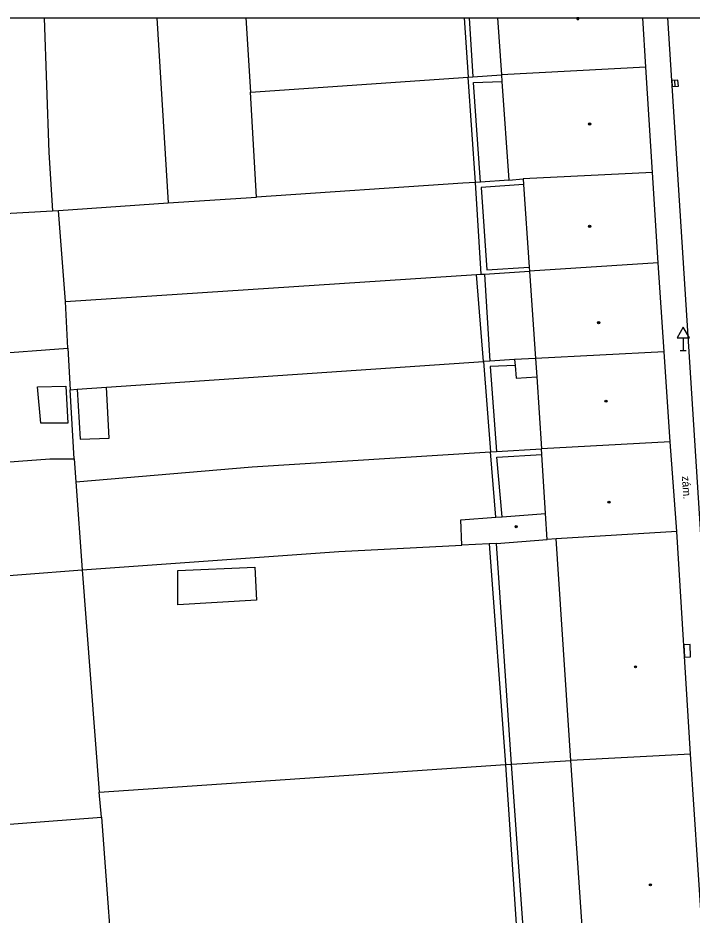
# Model space of a CAD drawing. Extents: x -596024 to -594475, y -1163820 to -1161957.
# Drawn here: x -595966.1 to -595911.3, y -1162029.7 to -1161956.9 of the extents above; entities that cross this region are included whole.
import ezdxf

# ---------------------------------------------------------------- set-up
doc = ezdxf.new("R2010")
doc.units = 0
for name, color, linetype in [('Level 10', 7, 'Continuous'), ('Level 11', 7, 'Continuous'), ('Level 24', 7, 'Continuous'), ('Level 27', 7, 'Continuous'), ('Level 34', 7, 'Continuous'), ('Level 39', 7, 'Continuous'), ('Level 40', 7, 'Continuous'), ('Level 5', 7, 'Continuous'), ('Vrstva 39', 7, 'Continuous'), ('Vrstva 63', 7, 'Continuous')]:
    doc.layers.add(name, color=color, linetype=linetype)

msp = doc.modelspace()

# ---------------------------------------------------------------- linework, layer by layer
at = {"layer": 'Level 10'}
msp.add_lwpolyline([(-595905.66, -1162076.15), (-595910.35, -1162003.66), (-595910.67, -1161998.39), (-595913.31, -1161956.88)], dxfattribs=at)
at = {"layer": 'Level 11'}
for p, q in [((-595954.804, -1161956.88), (-595953.88, -1161971.91)), ((-595947.562, -1161956.88), (-595947.2, -1161962.9)), ((-595929.839, -1161956.88), (-595929.52, -1161961.68)), ((-595929.441, -1161956.88), (-595929.13, -1161961.65))]:
    msp.add_line(p, q, dxfattribs=at)
for points in [[(-595963.929, -1161956.88), (-595963.56, -1161967.81), (-595963.26, -1161972.54)], [(-595947.2, -1161962.9), (-595929.52, -1161961.68)], [(-595929.52, -1161961.68), (-595929.13, -1161961.65)], [(-595928.93, -1161970.24), (-595929.52, -1161961.68)], [(-595929.13, -1161961.65), (-595926.82, -1161961.5)], [(-595929.09, -1161962.11), (-595926.78, -1161962.04)], [(-595928.51, -1161970.21), (-595929.09, -1161962.11)], [(-595946.7, -1161971.43), (-595947.2, -1161962.9)], [(-595926.22, -1161970.05), (-595928.51, -1161970.21)], [(-595928.93, -1161970.24), (-595929.94, -1161970.31), (-595946.7, -1161971.43)], [(-595928.51, -1161970.21), (-595928.93, -1161970.24)], [(-595928.45, -1161977.7), (-595928.93, -1161970.24)], [(-595925.03, -1161970.42), (-595928.45, -1161970.66), (-595928, -1161977.34), (-595924.56, -1161977.12)], [(-595953.88, -1161971.91), (-595946.7, -1161971.43)], [(-595962.77, -1161972.51), (-595953.88, -1161971.91)], [(-595971, -1161972.98), (-595963.26, -1161972.54)], [(-595963.26, -1161972.54), (-595962.77, -1161972.51)], [(-595962.22, -1161979.92), (-595962.77, -1161972.51)], [(-595962.22, -1161979.92), (-595928.83, -1161977.72)], [(-595928.83, -1161977.72), (-595928.45, -1161977.7)], [(-595928.27, -1161984.78), (-595928.83, -1161977.72)], [(-595928.45, -1161977.7), (-595928.18, -1161977.68)], [(-595928.18, -1161977.68), (-595924.54, -1161977.44)], [(-595928.18, -1161977.68), (-595927.75, -1161984.75)], [(-595962.01, -1161983.7), (-595962.22, -1161979.92)], [(-595981.62, -1161985.16), (-595962.01, -1161983.7)], [(-595962.01, -1161983.7), (-595961.82, -1161987.08)], [(-595925.75, -1161984.63), (-595927.75, -1161984.75)], [(-595924.05, -1161984.54), (-595925.75, -1161984.63)], [(-595925.75, -1161984.63), (-595925.71, -1161985.11)], [(-595958.87, -1161986.88), (-595928.27, -1161984.78)], [(-595927.75, -1161984.75), (-595928.27, -1161984.78)], [(-595928.27, -1161984.78), (-595927.71, -1161992.13)], [(-595925.71, -1161985.11), (-595927.72, -1161985.2), (-595927.22, -1161992.1)], [(-595925.71, -1161985.11), (-595925.62, -1161986.15), (-595923.95, -1161986.02)], [(-595964.49, -1161986.84), (-595962.18, -1161986.8), (-595962.03, -1161989.78), (-595964.21, -1161989.78), (-595964.49, -1161986.84)], [(-595961.27, -1161987.04), (-595958.87, -1161986.88)], [(-595961.27, -1161987.04), (-595961.03, -1161991.1), (-595958.66, -1161991), (-595958.87, -1161986.88)], [(-595961.82, -1161987.08), (-595961.27, -1161987.04)], [(-595961.5, -1161992.68), (-595961.82, -1161987.08)], [(-595927.22, -1161992.1), (-595923.56, -1161991.87)], [(-595990.1, -1161994.64), (-595986.75, -1161994.42), (-595963.48, -1161992.7), (-595961.5, -1161992.68)], [(-595961.5, -1161992.68), (-595961.37, -1161994.57)], [(-595961.37, -1161994.57), (-595947.05, -1161993.33), (-595927.71, -1161992.13)], [(-595927.71, -1161992.13), (-595927.22, -1161992.1)], [(-595927.28, -1161997.44), (-595927.71, -1161992.13)], [(-595927.18, -1161992.56), (-595923.53, -1161992.33)], [(-595926.75, -1161997.4), (-595927.18, -1161992.56)], [(-595961.37, -1161994.57), (-595960.87, -1162001.71)], [(-595960.87, -1162001.71), (-595940.02, -1162000.21), (-595930.03, -1161999.7)], [(-595927.81, -1161999.59), (-595926.49, -1162017.53)], [(-595925.99, -1162017.5), (-595927.21, -1161999.56)], [(-595985.37, -1162003.59), (-595960.87, -1162001.71)], [(-595960.87, -1162001.71), (-595959.48, -1162019.76)], [(-595953.09, -1162001.77), (-595946.84, -1162001.5), (-595946.71, -1162004.18), (-595953.1, -1162004.55), (-595953.09, -1162001.77)], [(-595926.49, -1162017.53), (-595925.99, -1162017.5)], [(-595925.99, -1162017.5), (-595921.19, -1162017.18)], [(-595924.74, -1162035.28), (-595925.99, -1162017.5)], [(-595959.48, -1162019.76), (-595926.49, -1162017.53)], [(-595926.49, -1162017.53), (-595926.49, -1162017.54), (-595925.31, -1162035.32)], [(-595959.3, -1162021.8), (-595959.48, -1162019.76)], [(-595983.9, -1162023.67), (-595959.3, -1162021.8)], [(-595959.3, -1162021.8), (-595958.13, -1162037.55)]]:
    msp.add_lwpolyline(points, dxfattribs=at)
at = {"layer": 'Level 24'}
msp.add_lwpolyline([(-595911.999, -1162007.8), (-595911.96, -1162008.799), (-595911.461, -1162008.78), (-595911.5, -1162007.781)], close=True, dxfattribs=at)
at = {"layer": 'Level 27'}
msp.add_line((-595912.705, -1161962.44), (-595912.734, -1161961.94), dxfattribs=at)
msp.add_lwpolyline([(-595912.456, -1161962.425), (-595912.485, -1161961.926), (-595912.984, -1161961.955), (-595912.955, -1161962.454)], close=True, dxfattribs=at)
at = {"layer": 'Level 34'}
for p, q in [((-595912.06, -1161982.872), (-595912.06, -1161983.89)), ((-595912.31, -1161983.89), (-595911.81, -1161983.89))]:
    msp.add_line(p, q, dxfattribs=at)
msp.add_lwpolyline([(-595912.56, -1161982.872), (-595911.56, -1161982.872), (-595912.06, -1161982.006)], close=True, dxfattribs=at)
at = {"layer": 'Level 39'}
for centre, radius in [((-595920.62, -1161956.93), 0.0398), ((-595919.66, -1161965.49), 0.09), ((-595919.66, -1161965.49), 0.0398), ((-595919.66, -1161973.8), 0.09), ((-595919.66, -1161973.8), 0.0398), ((-595918.93, -1161981.63), 0.09), ((-595918.93, -1161981.63), 0.0398), ((-595918.33, -1161988.01), 0.09), ((-595918.33, -1161988.01), 0.0398), ((-595918.09, -1161996.21), 0.09), ((-595918.09, -1161996.21), 0.0398), ((-595925.62, -1161998.2), 0.09), ((-595925.62, -1161998.2), 0.0398), ((-595915.93, -1162009.58), 0.09), ((-595915.93, -1162009.58), 0.0398), ((-595914.72, -1162027.29), 0.09), ((-595914.72, -1162027.29), 0.0398)]:
    msp.add_circle(centre, radius, dxfattribs=at)
at = {"layer": 'Level 5'}
for p, q in [((-595927.144, -1161956.88), (-595926.82, -1161961.5)), ((-595915.09, -1161960.88), (-595915.346, -1161956.88))]:
    msp.add_line(p, q, dxfattribs=at)
for points in [[(-595915.09, -1161960.88), (-595926.82, -1161961.5)], [(-595914.55, -1161969.42), (-595915.09, -1161960.88)], [(-595926.82, -1161961.5), (-595926.78, -1161962.04)], [(-595926.78, -1161962.04), (-595926.22, -1161970.05)], [(-595926.22, -1161970.05), (-595925.06, -1161969.96)], [(-595914.55, -1161969.42), (-595925.06, -1161969.96)], [(-595925.06, -1161969.96), (-595925.03, -1161970.42)], [(-595914.09, -1161976.77), (-595914.55, -1161969.42)], [(-595925.03, -1161970.42), (-595924.56, -1161977.12)], [(-595924.56, -1161977.12), (-595924.54, -1161977.44)], [(-595914.09, -1161976.77), (-595924.54, -1161977.44)], [(-595913.6, -1161984), (-595914.09, -1161976.77)], [(-595924.54, -1161977.44), (-595924.05, -1161984.54)], [(-595913.6, -1161984), (-595924.05, -1161984.54)], [(-595924.05, -1161984.54), (-595923.95, -1161986.02)], [(-595913.12, -1161991.31), (-595913.6, -1161984)], [(-595923.95, -1161986.02), (-595923.56, -1161991.87)], [(-595913.12, -1161991.31), (-595923.56, -1161991.87)], [(-595923.53, -1161992.33), (-595923.56, -1161991.87)], [(-595912.59, -1161998.58), (-595913.12, -1161991.31)], [(-595923.23, -1161997.14), (-595923.53, -1161992.33)], [(-595930.11, -1161997.65), (-595927.28, -1161997.44)], [(-595930.03, -1161999.7), (-595930.11, -1161997.65)], [(-595927.28, -1161997.44), (-595926.75, -1161997.4)], [(-595926.75, -1161997.4), (-595923.23, -1161997.14)], [(-595923.1, -1161999.24), (-595923.23, -1161997.14)], [(-595927.21, -1161999.56), (-595923.1, -1161999.24)], [(-595922.37, -1161999.18), (-595923.1, -1161999.24)], [(-595912.59, -1161998.58), (-595922.37, -1161999.18)], [(-595921.19, -1162017.18), (-595922.37, -1161999.18)], [(-595911.47, -1162016.69), (-595912.59, -1161998.58)], [(-595927.81, -1161999.59), (-595930.03, -1161999.7)], [(-595927.21, -1161999.56), (-595927.81, -1161999.59)], [(-595911.47, -1162016.69), (-595921.19, -1162017.18)], [(-595910.27, -1162034.66), (-595911.47, -1162016.69)], [(-595919.97, -1162035.03), (-595921.19, -1162017.18)]]:
    msp.add_lwpolyline(points, dxfattribs=at)
at = {"layer": 'Vrstva 39'}
msp.add_line((-595920.545, -1161956.88), (-595920.695, -1161956.88), dxfattribs=at)
msp.add_arc((-595920.62, -1161956.93), 0.09, 146.25101, 33.74899, dxfattribs=at)
at = {"layer": 'Vrstva 63'}
msp.add_lwpolyline([(-594475.47, -1163820.23), (-596024.42, -1163820.23), (-596024.42, -1161956.88), (-594475.47, -1161956.88)], close=True, dxfattribs=at)

# ---------------------------------------------------------------- texts
at = {"layer": 'Level 40'}
msp.add_text('zám.', height=0.65, rotation=273.66, dxfattribs=at).set_placement((-595912.17, -1161994.1))

doc.saveas('drawing.dxf')
